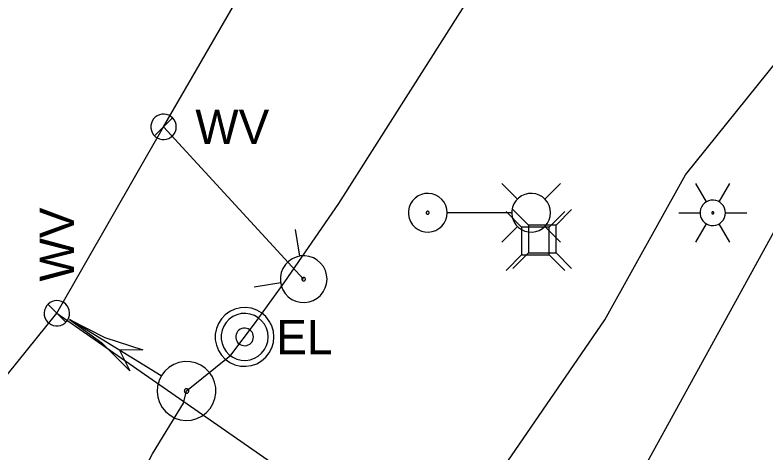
# Model space of a CAD drawing. Extents: x 596028 to 606371, y 330010 to 403088.
# Drawn here: x 604787.9 to 604872.1, y 330910.6 to 330959.7 of the extents above; entities that cross this region are included whole.
import ezdxf

# ---------------------------------------------------------------- set-up
doc = ezdxf.new("R2010")
doc.units = 0
for name, color, linetype in [('E_LTG', 7, 'Continuous'), ('E_SIG', 7, 'Continuous'), ('E_UTL_E', 7, 'Continuous'), ('E_UTL_E_UG', 7, 'Continuous'), ('E_UTL_W', 7, 'Continuous'), ('E_UTL_W_UG', 7, 'Continuous'), ('E_UTL_WHydrant', 7, 'Continuous')]:
    doc.layers.add(name, color=color, linetype=linetype)

msp = doc.modelspace()

# ---------------------------------------------------------------- linework, layer by layer
at = {"layer": 'E_LTG'}
for points in [[(604844.31, 330939.017), (604842.533, 330940.792)], [(604847.358, 330939.017), (604849.134, 330940.792)], [(604865.499, 330938.72), (604864.308, 330940.782)], [(604866.928, 330938.72), (604868.119, 330940.782)], [(604836.405, 330937.492), (604836.365, 330937.904), (604836.249, 330938.301), (604836.059, 330938.668), (604835.804, 330938.993), (604835.491, 330939.264), (604835.133, 330939.471), (604834.742, 330939.606), (604834.333, 330939.665), (604833.919, 330939.645), (604833.517, 330939.548), (604833.141, 330939.376), (604832.804, 330939.136), (604832.519, 330938.837), (604832.295, 330938.489), (604832.141, 330938.105), (604832.063, 330937.699), (604832.063, 330937.285), (604832.141, 330936.879), (604832.295, 330936.495), (604832.519, 330936.147), (604832.804, 330935.848), (604833.141, 330935.608), (604833.517, 330935.436), (604833.919, 330935.339), (604834.333, 330935.319), (604834.742, 330935.378), (604835.133, 330935.513), (604835.491, 330935.72), (604835.804, 330935.991), (604836.059, 330936.316), (604836.249, 330936.683), (604836.365, 330937.08), (604836.405, 330937.492)], [(604848.008, 330937.492), (604847.969, 330937.904), (604847.852, 330938.301), (604847.663, 330938.668), (604847.407, 330938.993), (604847.094, 330939.264), (604846.736, 330939.471), (604846.345, 330939.606), (604845.936, 330939.665), (604845.523, 330939.645), (604845.121, 330939.548), (604844.745, 330939.376), (604844.408, 330939.136), (604844.122, 330938.837), (604843.899, 330938.489), (604843.745, 330938.105), (604843.667, 330937.699), (604843.667, 330937.285), (604843.745, 330936.879), (604843.899, 330936.495), (604844.122, 330936.147), (604844.408, 330935.848), (604844.745, 330935.608), (604845.121, 330935.436), (604845.523, 330935.339), (604845.936, 330935.319), (604846.345, 330935.378), (604846.736, 330935.513), (604847.094, 330935.72), (604847.407, 330935.991), (604847.663, 330936.316), (604847.852, 330936.683), (604847.969, 330937.08), (604848.008, 330937.492)], [(604867.642, 330937.482), (604867.616, 330937.753), (604867.54, 330938.013), (604867.415, 330938.255), (604867.247, 330938.468), (604867.042, 330938.646), (604866.807, 330938.782), (604866.55, 330938.871), (604866.281, 330938.909), (604866.01, 330938.897), (604865.746, 330938.833), (604865.499, 330938.72), (604865.277, 330938.562), (604865.09, 330938.365), (604864.943, 330938.137), (604864.842, 330937.885), (604864.791, 330937.618), (604864.791, 330937.346), (604864.842, 330937.08), (604864.943, 330936.827), (604865.09, 330936.599), (604865.277, 330936.402), (604865.499, 330936.245), (604865.746, 330936.132), (604866.01, 330936.068), (604866.281, 330936.055), (604866.55, 330936.093), (604866.807, 330936.182), (604867.042, 330936.318), (604867.247, 330936.496), (604867.415, 330936.71), (604867.54, 330936.951), (604867.616, 330937.212), (604867.642, 330937.482)], [(604867.642, 330937.482), (604867.616, 330937.753), (604867.54, 330938.013), (604867.415, 330938.255), (604867.247, 330938.468), (604867.042, 330938.646), (604866.807, 330938.782), (604866.55, 330938.871), (604866.281, 330938.909), (604866.01, 330938.897), (604865.746, 330938.833), (604865.499, 330938.72), (604865.277, 330938.562), (604865.09, 330938.365), (604864.943, 330938.137), (604864.842, 330937.885), (604864.791, 330937.618), (604864.791, 330937.346), (604864.842, 330937.08), (604864.943, 330936.827), (604865.09, 330936.599), (604865.277, 330936.402), (604865.499, 330936.245), (604865.746, 330936.132), (604866.01, 330936.068), (604866.281, 330936.055), (604866.55, 330936.093), (604866.807, 330936.182), (604867.042, 330936.318), (604867.247, 330936.496), (604867.415, 330936.71), (604867.54, 330936.951), (604867.616, 330937.212), (604867.642, 330937.482)], [(604867.642, 330937.482), (604867.616, 330937.753), (604867.54, 330938.013), (604867.415, 330938.255), (604867.247, 330938.468), (604867.042, 330938.646), (604866.807, 330938.782), (604866.55, 330938.871), (604866.281, 330938.909), (604866.01, 330938.897), (604865.746, 330938.833), (604865.499, 330938.72), (604865.277, 330938.562), (604865.09, 330938.365), (604864.943, 330938.137), (604864.842, 330937.885), (604864.791, 330937.618), (604864.791, 330937.346), (604864.842, 330937.08), (604864.943, 330936.827), (604865.09, 330936.599), (604865.277, 330936.402), (604865.499, 330936.245), (604865.746, 330936.132), (604866.01, 330936.068), (604866.281, 330936.055), (604866.55, 330936.093), (604866.807, 330936.182), (604867.042, 330936.318), (604867.247, 330936.496), (604867.415, 330936.71), (604867.54, 330936.951), (604867.616, 330937.212), (604867.642, 330937.482)], [(604834.395, 330937.492), (604834.392, 330937.523), (604834.383, 330937.554), (604834.369, 330937.582), (604834.349, 330937.607), (604834.326, 330937.628), (604834.298, 330937.643), (604834.268, 330937.654), (604834.237, 330937.658), (604834.205, 330937.657), (604834.175, 330937.649), (604834.146, 330937.636), (604834.12, 330937.618), (604834.098, 330937.595), (604834.081, 330937.568), (604834.069, 330937.539), (604834.063, 330937.508), (604834.063, 330937.476), (604834.069, 330937.445), (604834.081, 330937.416), (604834.098, 330937.389), (604834.12, 330937.366), (604834.146, 330937.348), (604834.175, 330937.335), (604834.205, 330937.327), (604834.237, 330937.326), (604834.268, 330937.33), (604834.298, 330937.341), (604834.326, 330937.356), (604834.349, 330937.377), (604834.369, 330937.402), (604834.383, 330937.43), (604834.392, 330937.461), (604834.395, 330937.492)], [(604843.62, 330937.492), (604836.442, 330937.492)], [(604862.403, 330937.482), (604864.784, 330937.482)], [(604866.332, 330937.482), (604866.33, 330937.505), (604866.324, 330937.526), (604866.313, 330937.547), (604866.299, 330937.564), (604866.282, 330937.579), (604866.263, 330937.59), (604866.241, 330937.598), (604866.219, 330937.601), (604866.196, 330937.6), (604866.174, 330937.595), (604866.154, 330937.585), (604866.135, 330937.572), (604866.12, 330937.556), (604866.107, 330937.537), (604866.099, 330937.516), (604866.095, 330937.493), (604866.095, 330937.471), (604866.099, 330937.449), (604866.107, 330937.428), (604866.12, 330937.409), (604866.135, 330937.392), (604866.154, 330937.379), (604866.174, 330937.37), (604866.196, 330937.364), (604866.219, 330937.363), (604866.241, 330937.366), (604866.263, 330937.374), (604866.282, 330937.385), (604866.299, 330937.4), (604866.313, 330937.418), (604866.324, 330937.438), (604866.33, 330937.46), (604866.332, 330937.482)], [(604867.642, 330937.482), (604870.024, 330937.482)], [(604844.31, 330935.97), (604842.533, 330934.192)], [(604847.358, 330935.97), (604849.134, 330934.192)], [(604864.308, 330934.182), (604865.499, 330936.245)], [(604868.119, 330934.182), (604866.928, 330936.245)]]:
    msp.add_lwpolyline(points, dxfattribs=at)
at = {"layer": 'E_SIG'}
for points in [[(604794.031, 330925.542), (604798.011, 330923.514), (604802.256, 330922.125)], [(604794.031, 330925.542), (604797.65, 330922.924), (604800.822, 330919.779)], [(604794.032, 330925.543), (604804.306, 330919.262)], [(604802.255, 330922.123), (604799.662, 330922.101)], [(604799.662, 330922.101), (604800.821, 330919.778)], [(604804.354, 330919.23), (604804.08, 330918.666), (604803.916, 330918.061), (604803.871, 330917.435), (604803.944, 330916.812), (604804.135, 330916.214), (604804.435, 330915.663), (604804.833, 330915.179), (604805.317, 330914.779), (604805.867, 330914.477), (604806.464, 330914.285), (604807.087, 330914.21), (604807.713, 330914.254), (604808.319, 330914.416), (604808.884, 330914.689), (604809.386, 330915.064), (604809.809, 330915.528), (604810.136, 330916.063), (604810.356, 330916.651), (604810.461, 330917.269), (604810.447, 330917.896), (604810.315, 330918.51), (604810.068, 330919.087), (604809.717, 330919.607), (604809.274, 330920.051), (604808.755, 330920.403), (604808.179, 330920.651), (604807.566, 330920.785), (604806.939, 330920.801), (604806.32, 330920.698), (604805.732, 330920.479), (604805.196, 330920.153), (604804.731, 330919.732), (604804.354, 330919.23)], [(604806.955, 330917.641), (604806.934, 330917.598), (604806.921, 330917.551), (604806.918, 330917.503), (604806.923, 330917.456), (604806.938, 330917.41), (604806.961, 330917.368), (604806.991, 330917.331), (604807.028, 330917.3), (604807.07, 330917.277), (604807.116, 330917.262), (604807.164, 330917.257), (604807.211, 330917.26), (604807.258, 330917.272), (604807.301, 330917.293), (604807.339, 330917.322), (604807.372, 330917.357), (604807.397, 330917.398), (604807.414, 330917.443), (604807.422, 330917.491), (604807.421, 330917.539), (604807.41, 330917.586), (604807.392, 330917.63), (604807.365, 330917.669), (604807.331, 330917.703), (604807.291, 330917.73), (604807.247, 330917.749), (604807.2, 330917.76), (604807.152, 330917.761), (604807.105, 330917.753), (604807.06, 330917.736), (604807.019, 330917.711), (604806.983, 330917.679), (604806.955, 330917.641)]]:
    msp.add_lwpolyline(points, dxfattribs=at)
at = {"layer": 'E_UTL_E'}
for points in [[(604844.772, 330935.866), (604843.02, 330937.618)], [(604845.532, 330936.096), (604843.78, 330937.848)], [(604847.868, 330935.866), (604849.62, 330937.618)], [(604848.628, 330936.096), (604850.38, 330937.848)], [(604847.868, 330935.866), (604844.772, 330935.866)], [(604844.772, 330935.866), (604844.772, 330932.77)], [(604848.628, 330936.096), (604845.532, 330936.096)], [(604845.532, 330936.096), (604845.532, 330933)], [(604847.868, 330932.77), (604847.868, 330935.866)], [(604848.628, 330933), (604848.628, 330936.096)], [(604845.532, 330933), (604843.78, 330931.248)], [(604845.532, 330933), (604848.628, 330933)], [(604848.628, 330933), (604850.38, 330931.248)], [(604844.772, 330932.77), (604843.02, 330931.018)], [(604844.772, 330932.77), (604847.868, 330932.77)], [(604847.868, 330932.77), (604849.62, 330931.018)], [(604816.981, 330923.571), (604816.921, 330924.196), (604816.744, 330924.798), (604816.457, 330925.355), (604816.069, 330925.849), (604815.595, 330926.259), (604815.051, 330926.573), (604814.459, 330926.778), (604813.838, 330926.868), (604813.211, 330926.838), (604812.601, 330926.69), (604812.031, 330926.429), (604811.52, 330926.065), (604811.087, 330925.611), (604810.747, 330925.083), (604810.514, 330924.501), (604810.396, 330923.885), (604810.396, 330923.258), (604810.514, 330922.642), (604810.747, 330922.059), (604811.087, 330921.531), (604811.52, 330921.077), (604812.031, 330920.713), (604812.601, 330920.453), (604813.211, 330920.305), (604813.838, 330920.275), (604814.459, 330920.364), (604815.051, 330920.57), (604815.595, 330920.883), (604816.069, 330921.294), (604816.457, 330921.787), (604816.744, 330922.345), (604816.921, 330922.947), (604816.981, 330923.571)], [(604816.981, 330923.571), (604816.921, 330924.196), (604816.744, 330924.798), (604816.457, 330925.355), (604816.069, 330925.849), (604815.595, 330926.259), (604815.051, 330926.573), (604814.459, 330926.778), (604813.838, 330926.868), (604813.211, 330926.838), (604812.601, 330926.69), (604812.031, 330926.429), (604811.52, 330926.065), (604811.087, 330925.611), (604810.747, 330925.083), (604810.514, 330924.501), (604810.396, 330923.885), (604810.396, 330923.258), (604810.514, 330922.642), (604810.747, 330922.059), (604811.087, 330921.531), (604811.52, 330921.077), (604812.031, 330920.713), (604812.601, 330920.453), (604813.211, 330920.305), (604813.838, 330920.275), (604814.459, 330920.364), (604815.051, 330920.57), (604815.595, 330920.883), (604816.069, 330921.294), (604816.457, 330921.787), (604816.744, 330922.345), (604816.921, 330922.947), (604816.981, 330923.571)], [(604816.321, 330923.571), (604816.273, 330924.071), (604816.131, 330924.553), (604815.902, 330924.999), (604815.591, 330925.393), (604815.212, 330925.722), (604814.777, 330925.973), (604814.303, 330926.137), (604813.806, 330926.208), (604813.305, 330926.184), (604812.817, 330926.066), (604812.361, 330925.858), (604811.952, 330925.567), (604811.605, 330925.203), (604811.334, 330924.781), (604811.148, 330924.315), (604811.053, 330923.822), (604811.053, 330923.32), (604811.148, 330922.828), (604811.334, 330922.362), (604811.605, 330921.939), (604811.952, 330921.576), (604812.361, 330921.285), (604812.817, 330921.077), (604813.305, 330920.958), (604813.806, 330920.934), (604814.303, 330921.006), (604814.777, 330921.17), (604815.212, 330921.421), (604815.591, 330921.75), (604815.902, 330922.144), (604816.131, 330922.59), (604816.273, 330923.072), (604816.321, 330923.571)], [(604816.321, 330923.571), (604816.273, 330924.071), (604816.131, 330924.553), (604815.902, 330924.999), (604815.591, 330925.393), (604815.212, 330925.722), (604814.777, 330925.973), (604814.303, 330926.137), (604813.806, 330926.208), (604813.305, 330926.184), (604812.817, 330926.066), (604812.361, 330925.858), (604811.952, 330925.567), (604811.605, 330925.203), (604811.334, 330924.781), (604811.148, 330924.315), (604811.053, 330923.822), (604811.053, 330923.32), (604811.148, 330922.828), (604811.334, 330922.362), (604811.605, 330921.939), (604811.952, 330921.576), (604812.361, 330921.285), (604812.817, 330921.077), (604813.305, 330920.958), (604813.806, 330920.934), (604814.303, 330921.006), (604814.777, 330921.17), (604815.212, 330921.421), (604815.591, 330921.75), (604815.902, 330922.144), (604816.131, 330922.59), (604816.273, 330923.072), (604816.321, 330923.571)], [(604814.671, 330923.571), (604814.653, 330923.759), (604814.6, 330923.939), (604814.513, 330924.107), (604814.397, 330924.255), (604814.255, 330924.378), (604814.092, 330924.472), (604813.914, 330924.533), (604813.728, 330924.56), (604813.54, 330924.551), (604813.357, 330924.507), (604813.186, 330924.429), (604813.032, 330924.32), (604812.902, 330924.183), (604812.801, 330924.025), (604812.731, 330923.85), (604812.695, 330923.665), (604812.695, 330923.477), (604812.731, 330923.292), (604812.801, 330923.118), (604812.902, 330922.959), (604813.032, 330922.823), (604813.186, 330922.714), (604813.357, 330922.636), (604813.54, 330922.591), (604813.728, 330922.582), (604813.914, 330922.609), (604814.092, 330922.671), (604814.255, 330922.765), (604814.397, 330922.888), (604814.513, 330923.036), (604814.6, 330923.203), (604814.653, 330923.384), (604814.671, 330923.571)], [(604814.671, 330923.571), (604814.653, 330923.759), (604814.6, 330923.939), (604814.513, 330924.107), (604814.397, 330924.255), (604814.255, 330924.378), (604814.092, 330924.472), (604813.914, 330924.533), (604813.728, 330924.56), (604813.54, 330924.551), (604813.357, 330924.507), (604813.186, 330924.429), (604813.032, 330924.32), (604812.902, 330924.183), (604812.801, 330924.025), (604812.731, 330923.85), (604812.695, 330923.665), (604812.695, 330923.477), (604812.731, 330923.292), (604812.801, 330923.118), (604812.902, 330922.959), (604813.032, 330922.823), (604813.186, 330922.714), (604813.357, 330922.636), (604813.54, 330922.591), (604813.728, 330922.582), (604813.914, 330922.609), (604814.092, 330922.671), (604814.255, 330922.765), (604814.397, 330922.888), (604814.513, 330923.036), (604814.6, 330923.203), (604814.653, 330923.384), (604814.671, 330923.571)]]:
    msp.add_lwpolyline(points, dxfattribs=at)
at = {"layer": 'E_UTL_E_UG'}
for points in [[(604799.82, 330903.798), (604803.36, 330910.478), (604806.81, 330916.158), (604807.17, 330917.508), (604812.14, 330921.538), (604814.79, 330925.038), (604818.18, 330929.758), (604824.24, 330938.548), (604847.97, 330975.858), (604850.43, 330981.388), (604851.88, 330993.188), (604856.34, 331003.448), (604870.57, 331033.538)], [(604824.01, 330881.938), (604831.04, 330891.888), (604854.09, 330925.488), (604863.17, 330941.748), (604882.8, 330966.158), (604921.85, 330964.438), (604937.15, 330963.798)]]:
    msp.add_lwpolyline(points, dxfattribs=at)
at = {"layer": 'E_UTL_W'}
for points in [[(604806.016, 330947.128), (604805.991, 330947.398), (604805.914, 330947.658), (604805.79, 330947.899), (604805.622, 330948.112), (604805.418, 330948.29), (604805.183, 330948.425), (604804.927, 330948.514), (604804.658, 330948.553), (604804.388, 330948.54), (604804.124, 330948.476), (604803.878, 330948.363), (604803.657, 330948.206), (604803.47, 330948.01), (604803.323, 330947.782), (604803.222, 330947.53), (604803.171, 330947.264), (604803.171, 330946.993), (604803.222, 330946.727), (604803.323, 330946.475), (604803.47, 330946.247), (604803.657, 330946.051), (604803.878, 330945.893), (604804.124, 330945.781), (604804.388, 330945.717), (604804.658, 330945.704), (604804.927, 330945.743), (604805.183, 330945.831), (604805.418, 330945.967), (604805.622, 330946.144), (604805.79, 330946.357), (604805.914, 330946.598), (604805.991, 330946.858), (604806.016, 330947.128)], [(604803.582, 330946.12), (604805.599, 330948.136)], [(604792.62, 330927.644), (604792.35, 330927.618), (604792.09, 330927.542), (604791.849, 330927.418), (604791.636, 330927.25), (604791.459, 330927.045), (604791.323, 330926.811), (604791.235, 330926.554), (604791.196, 330926.286), (604791.209, 330926.015), (604791.273, 330925.752), (604791.385, 330925.505), (604791.543, 330925.284), (604791.739, 330925.097), (604791.967, 330924.951), (604792.219, 330924.85), (604792.485, 330924.799), (604792.756, 330924.799), (604793.022, 330924.85), (604793.274, 330924.951), (604793.502, 330925.097), (604793.698, 330925.284), (604793.855, 330925.505), (604793.968, 330925.752), (604794.032, 330926.015), (604794.045, 330926.286), (604794.006, 330926.554), (604793.917, 330926.811), (604793.782, 330927.045), (604793.604, 330927.25), (604793.391, 330927.418), (604793.15, 330927.542), (604792.89, 330927.618), (604792.62, 330927.644)], [(604793.629, 330925.21), (604791.612, 330927.226)]]:
    msp.add_lwpolyline(points, dxfattribs=at)
at = {"layer": 'E_UTL_W_UG'}
for points in [[(604662.851, 330776.778), (604719.991, 330861.168), (604771.51, 330900.128), (604792.62, 330926.218), (604804.59, 330947.128), (605054.68, 331381.697), (605055.13, 331442.447), (605044.649, 331474.361), (605047.008, 331851.629), (605038.358, 332278.656), (605035.803, 332410.281), (605072.233, 332411.316), (605076.976, 332411.121), (605079.878, 332411.165)], [(604804.59, 330947.128), (604820.31, 330930.048)], [(604844.69, 330883.748), (604877.042, 330942.519), (604990.042, 330929.812)], [(604792.62, 330926.218), (604847.183, 330888.277)]]:
    msp.add_lwpolyline(points, dxfattribs=at)
at = {"layer": 'E_UTL_WHydrant'}
for points in [[(604819.89, 330932.61), (604819.4, 330935.599)], [(604821.84, 330932.179), (604821.409, 330932.43), (604820.938, 330932.595), (604820.445, 330932.667), (604819.947, 330932.646), (604819.462, 330932.53), (604819.008, 330932.325), (604818.6, 330932.037), (604818.255, 330931.678), (604817.984, 330931.259), (604817.796, 330930.797), (604817.7, 330930.308), (604817.698, 330929.809), (604817.791, 330929.319), (604817.974, 330928.855), (604818.242, 330928.435), (604818.585, 330928.073), (604818.99, 330927.782), (604819.442, 330927.573), (604819.927, 330927.454), (604820.425, 330927.428), (604820.918, 330927.497), (604821.39, 330927.658), (604821.823, 330927.906), (604822.201, 330928.231), (604822.511, 330928.621), (604822.741, 330929.064), (604822.883, 330929.542), (604822.933, 330930.038), (604822.887, 330930.534), (604822.749, 330931.013), (604822.522, 330931.457), (604822.215, 330931.851), (604821.84, 330932.179)], [(604817.75, 330929.629), (604814.76, 330929.138)], [(604820.427, 330930.211), (604820.394, 330930.23), (604820.358, 330930.243), (604820.32, 330930.248), (604820.282, 330930.247), (604820.245, 330930.238), (604820.21, 330930.222), (604820.179, 330930.2), (604820.153, 330930.173), (604820.132, 330930.141), (604820.118, 330930.105), (604820.11, 330930.068), (604820.11, 330930.03), (604820.117, 330929.992), (604820.131, 330929.957), (604820.152, 330929.925), (604820.178, 330929.897), (604820.209, 330929.875), (604820.244, 330929.859), (604820.281, 330929.85), (604820.319, 330929.848), (604820.357, 330929.853), (604820.393, 330929.865), (604820.426, 330929.884), (604820.455, 330929.909), (604820.478, 330929.939), (604820.496, 330929.973), (604820.507, 330930.009), (604820.511, 330930.047), (604820.507, 330930.085), (604820.497, 330930.122), (604820.479, 330930.156), (604820.456, 330930.186), (604820.427, 330930.211)]]:
    msp.add_lwpolyline(points, dxfattribs=at)

# ---------------------------------------------------------------- texts
at = {"layer": 'E_UTL_E'}
msp.add_text('EL', height=3.8491, dxfattribs=at).set_placement((604817.245, 330921.626))
msp.add_text('EL', height=3.8491, dxfattribs=at).set_placement((604817.245, 330921.626))
at = {"layer": 'E_UTL_W'}
msp.add_text('WV', height=3.85, dxfattribs=at).set_placement((604808.155, 330945.203))
msp.add_text('WV', height=3.85, rotation=90, dxfattribs=at).set_placement((604794.545, 330929.783))

doc.saveas('drawing.dxf')
